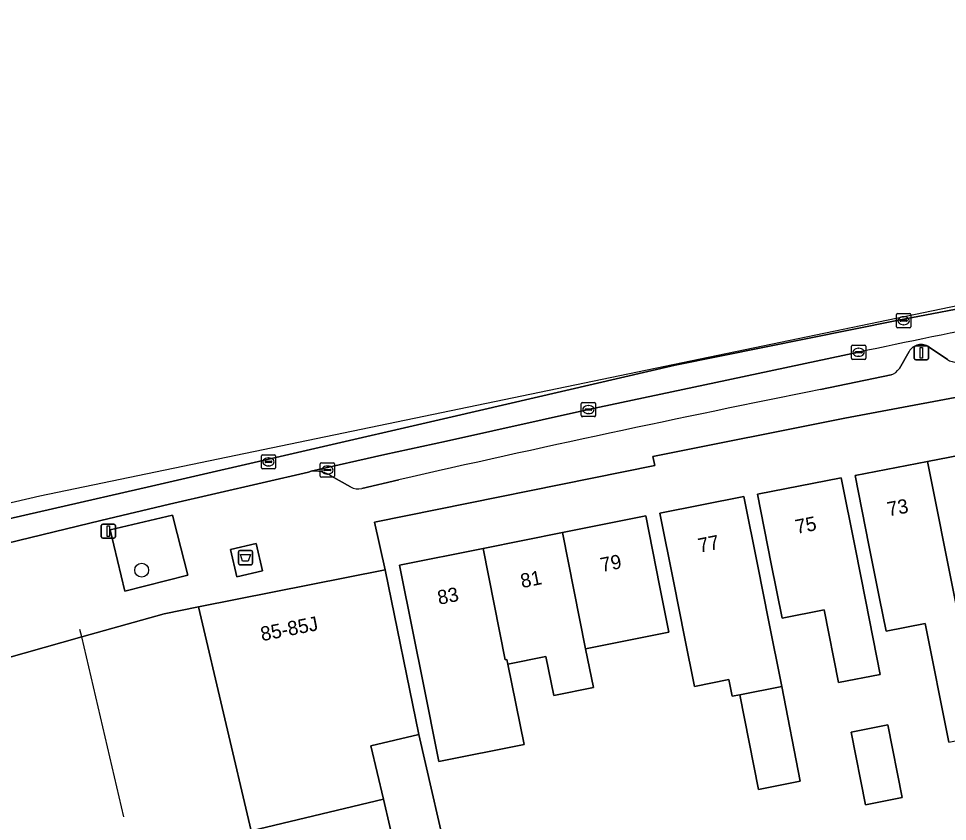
# Model space of a CAD drawing. Extents: x 159053 to 160042, y 380449 to 381423.
# Drawn here: x 159303.5 to 159368.8, y 381251.2 to 381307.7 of the extents above; entities that cross this region are included whole.
import ezdxf

# ---------------------------------------------------------------- set-up
doc = ezdxf.new("R2010")
doc.units = 0
for name, color, linetype in [('IMGEO_Afval_apart_plaats', 7, 'Continuous'), ('IMGEO_Boom', 7, 'Continuous'), ('IMGEO_Erf', 7, 'Continuous'), ('IMGEO_Groenvoorziening', 7, 'Continuous'), ('IMGEO_Kolk', 7, 'Continuous'), ('IMGEO_Lichtmast', 7, 'Continuous'), ('IMGEO_Lijnafwatering', 7, 'Continuous'), ('IMGEO_Muur', 7, 'Continuous'), ('IMGEO_Pand', 7, 'Continuous'), ('IMGEO_Pand_nummerreeks', 7, 'Continuous'), ('IMGEO_Parkeervlak_open', 7, 'Continuous'), ('IMGEO_Rijbaan_lokaal_gesloten', 7, 'Continuous'), ('IMGEO_Rioolput', 7, 'Continuous'), ('IMGEO_Voetpad_gesloten', 7, 'Continuous'), ('IMGEO_Voetpad_open', 7, 'Continuous')]:
    doc.layers.add(name, color=color, linetype=linetype)

msp = doc.modelspace()

# ---------------------------------------------------------------- linework, layer by layer
at = {"layer": 'IMGEO_Afval_apart_plaats'}
for p, q in [((159318.948, 381269.333), (159318.948, 381270.133)), ((159318.948, 381270.133), (159318.948, 381269.333)), ((159319.048, 381270.233), (159319.838, 381270.233)), ((159319.838, 381270.233), (159319.048, 381270.233)), ((159319.938, 381270.133), (159319.938, 381269.333)), ((159319.938, 381269.333), (159319.938, 381270.133)), ((159319.838, 381269.233), (159319.048, 381269.233)), ((159319.048, 381269.233), (159319.838, 381269.233))]:
    msp.add_line(p, q, dxfattribs=at)
msp.add_lwpolyline([(159319.091, 381269.947), (159319.795, 381269.947), (159319.646, 381269.477), (159319.24, 381269.477), (159319.091, 381269.947)], dxfattribs=at)
for centre, start, end in [((159319.048, 381270.133), 90, 180), ((159319.048, 381270.133), 90, 180), ((159319.838, 381270.133), 0, 90), ((159319.838, 381270.133), 360, 90), ((159319.048, 381269.333), 180, 270), ((159319.048, 381269.333), 180, 270), ((159319.838, 381269.333), 270, 0), ((159319.838, 381269.333), 270, 0)]:
    msp.add_arc(centre, 0.1, start, end, dxfattribs=at)
at = {"layer": 'IMGEO_Boom'}
msp.add_circle((159312.144, 381268.844), 0.489, dxfattribs=at)
at = {"layer": 'IMGEO_Erf'}
for points in [[(159372.748, 381281.64), (159361.621, 381279.542), (159348.106, 381276.85), (159348.239, 381276.226), (159328.524, 381272.219), (159329.274, 381268.861), (159331.639, 381257.276), (159333.927, 381247.389)], [(159368.917, 381256.741), (159367.253, 381265.105), (159364.512, 381264.56), (159364.055, 381266.859), (159363.308, 381270.619), (159362.333, 381275.523), (159367.434, 381276.5), (159372.148, 381277.402)], [(159302.42, 381231.94), (159306.53, 381233.056), (159309.233, 381233.678), (159311.936, 381234.3), (159314.638, 381234.923), (159317.341, 381235.545), (159320.044, 381236.167), (159322.747, 381236.789), (159325.45, 381237.411), (159328.152, 381238.034), (159330.855, 381238.656), (159333.558, 381239.278), (159335.696, 381239.745), (159335.393, 381241.057), (159333.927, 381247.389), (159331.639, 381257.276), (159328.274, 381256.478), (159329.145, 381252.739), (159331.839, 381241.179), (159319.072, 381238.181), (159296.805, 381232.95)]]:
    msp.add_lwpolyline(points, dxfattribs=at)
for points in [[(159364.102, 381261.517), (159361.169, 381260.934), (159360.148, 381266.065), (159357.199, 381265.479), (159356.44, 381269.294), (159355.465, 381274.198), (159361.353, 381275.344), (159362.328, 381270.44), (159363.082, 381266.648)], [(159357.175, 381260.671), (159358.459, 381253.996), (159355.543, 381253.416), (159354.217, 381260.083), (159353.691, 381259.978), (159353.459, 381261.145), (159351.028, 381260.662), (159350.336, 381264.145), (159349.578, 381267.961), (159348.603, 381272.865), (159354.516, 381274.04), (159355.491, 381269.137), (159356.25, 381265.321)], [(159343.919, 381260.585), (159341.131, 381260.031), (159340.588, 381262.762), (159337.903, 381262.228), (159339.06, 381256.577), (159333.051, 381255.382), (159331.915, 381261.038), (159331.262, 381264.29), (159330.287, 381269.194), (159336.159, 381270.375), (159341.749, 381271.499), (159347.608, 381272.677), (159348.583, 381267.773), (159349.237, 381264.481), (159343.376, 381263.316)], [(159317.704, 381243.763), (159321.22, 381244.59), (159319.836, 381250.492), (159316.137, 381266.263), (159313.719, 381265.781), (159307.925, 381264.149), (159299.807, 381261.863), (159303.648, 381245.607), (159304.801, 381240.729)], [(159365.638, 381252.845), (159363.07, 381252.335), (159362.056, 381257.44), (159364.642, 381257.955)]]:
    msp.add_lwpolyline(points, close=True, dxfattribs=at)
at = {"layer": 'IMGEO_Groenvoorziening'}
msp.add_lwpolyline([(159314.303, 381272.717), (159309.931, 381271.687), (159310.96, 381267.369), (159315.389, 381268.488), (159314.636, 381271.42)], close=True, dxfattribs=at)
at = {"layer": 'IMGEO_Kolk'}
for p, q in [((159362.081, 381283.761), (159362.081, 381284.613)), ((159362.156, 381284.687), (159363.008, 381284.687)), ((159362.569, 381284.467), (159362.594, 381284.467)), ((159363.082, 381284.613), (159363.082, 381283.761)), ((159362.34, 381284.181), (159362.34, 381284.193)), ((159362.778, 381284.144), (159362.38, 381284.144)), ((159362.383, 381284.23), (159362.781, 381284.23)), ((159362.592, 381283.907), (159362.567, 381283.907)), ((159362.824, 381284.193), (159362.824, 381284.181)), ((159363.008, 381283.687), (159362.156, 381283.687)), ((159343.074, 381279.728), (159343.074, 381280.58)), ((159343.149, 381280.654), (159344.001, 381280.654)), ((159344.075, 381280.58), (159344.075, 381279.728)), ((159343.333, 381280.148), (159343.333, 381280.16)), ((159343.771, 381280.111), (159343.373, 381280.111)), ((159343.376, 381280.197), (159343.774, 381280.197)), ((159343.585, 381279.874), (159343.56, 381279.874)), ((159343.562, 381280.434), (159343.587, 381280.434)), ((159343.817, 381280.16), (159343.817, 381280.148)), ((159344.001, 381279.654), (159343.149, 381279.654)), ((159324.709, 381275.471), (159324.709, 381276.323)), ((159324.784, 381276.397), (159325.636, 381276.397)), ((159325.011, 381275.94), (159325.409, 381275.94)), ((159325.197, 381276.177), (159325.222, 381276.177)), ((159325.71, 381276.323), (159325.71, 381275.471)), ((159325.636, 381275.397), (159324.784, 381275.397)), ((159324.968, 381275.891), (159324.968, 381275.903)), ((159325.406, 381275.854), (159325.008, 381275.854)), ((159325.22, 381275.617), (159325.195, 381275.617)), ((159325.452, 381275.903), (159325.452, 381275.891))]:
    msp.add_line(p, q, dxfattribs=at)
for points in [[(159362.081, 381283.761), (159362.081, 381284.613)], [(159362.156, 381284.687), (159363.008, 381284.687)], [(159363.082, 381284.613), (159363.082, 381283.761)], [(159363.008, 381283.687), (159362.156, 381283.687)], [(159343.074, 381279.728), (159343.074, 381280.58)], [(159343.149, 381280.654), (159344.001, 381280.654)], [(159344.075, 381280.58), (159344.075, 381279.728)], [(159344.001, 381279.654), (159343.149, 381279.654)], [(159324.709, 381275.471), (159324.709, 381276.323)], [(159324.784, 381276.397), (159325.636, 381276.397)], [(159325.71, 381276.323), (159325.71, 381275.471)], [(159325.636, 381275.397), (159324.784, 381275.397)]]:
    msp.add_lwpolyline(points, dxfattribs=at)
for centre, radius, start, end in [((159362.158, 381284.611), 0.0765, 91.55205, 178.44795), ((159362.158, 381284.611), 0.0765, 91.55205, 178.44795), ((159363.006, 381284.611), 0.0765, 1.55205, 88.44795), ((159363.006, 381284.611), 0.0765, 1.55205, 88.44795), ((159362.158, 381283.763), 0.0765, 181.55205, 268.44795), ((159362.158, 381283.763), 0.0765, 181.55205, 268.44795), ((159362.38, 381284.19), 0.0403, 85.87752, 175.75265), ((159362.377, 381284.18), 0.0366, 178.93798, 274.71019), ((159362.781, 381284.187), 0.043, 264.86636, 352.45326), ((159362.785, 381284.192), 0.0386, 1.73085, 96.63898), ((159363.006, 381283.763), 0.0765, 271.55205, 358.44795), ((159363.006, 381283.763), 0.0765, 271.55205, 358.44795), ((159343.151, 381280.578), 0.0765, 91.55205, 178.44795), ((159343.151, 381280.578), 0.0765, 91.55205, 178.44795), ((159343.999, 381280.578), 0.0765, 1.55205, 88.44795), ((159343.999, 381280.578), 0.0765, 1.55205, 88.44795), ((159343.373, 381280.157), 0.0403, 85.87752, 175.75265), ((159343.37, 381280.147), 0.0366, 178.93798, 274.71019), ((159343.774, 381280.154), 0.043, 264.86636, 352.45326), ((159343.778, 381280.159), 0.0386, 1.73085, 96.63898), ((159343.151, 381279.73), 0.0765, 181.55205, 268.44795), ((159343.151, 381279.73), 0.0765, 181.55205, 268.44795), ((159343.999, 381279.73), 0.0765, 271.55205, 358.44795), ((159343.999, 381279.73), 0.0765, 271.55205, 358.44795), ((159324.786, 381276.321), 0.0765, 91.55205, 178.44795), ((159324.786, 381276.321), 0.0765, 91.55205, 178.44795), ((159325.008, 381275.9), 0.0403, 85.87752, 175.75265), ((159325.413, 381275.902), 0.0386, 1.73085, 96.63898), ((159325.634, 381276.321), 0.0765, 1.55205, 88.44795), ((159325.634, 381276.321), 0.0765, 1.55205, 88.44795), ((159324.786, 381275.473), 0.0765, 181.55205, 268.44795), ((159324.786, 381275.473), 0.0765, 181.55205, 268.44795), ((159325.005, 381275.89), 0.0366, 178.93798, 274.71019), ((159325.409, 381275.897), 0.043, 264.86636, 352.45326), ((159325.634, 381275.473), 0.0765, 271.55205, 358.44795), ((159325.634, 381275.473), 0.0765, 271.55205, 358.44795)]:
    msp.add_arc(centre, radius, start, end, dxfattribs=at)
for centre, major_axis, ratio, start_param, end_param in [((159362.568, 381284.187), (-0.387, 0.002), 0.722429, 4.712389, 7.853982), ((159362.593, 381284.187), (-0.39, 0.002), 0.717154, 1.570796, 4.712389), ((159343.561, 381280.154), (-0.387, 0.002), 0.722429, 4.712389, 7.853982), ((159343.586, 381280.154), (-0.39, 0.002), 0.717154, 1.570796, 4.712389), ((159325.196, 381275.897), (-0.387, 0.002), 0.722429, 4.712389, 7.853982), ((159325.221, 381275.897), (-0.39, 0.002), 0.717154, 1.570796, 4.712389)]:
    msp.add_ellipse(centre, major_axis=major_axis, ratio=ratio, start_param=start_param, end_param=end_param, dxfattribs=at)
at = {"layer": 'IMGEO_Lichtmast'}
for p, q in [((159366.498, 381283.751), (159366.498, 381284.551)), ((159366.498, 381284.551), (159366.498, 381283.751)), ((159366.598, 381284.651), (159367.388, 381284.651)), ((159367.388, 381284.651), (159366.598, 381284.651)), ((159367.488, 381284.551), (159367.488, 381283.751)), ((159367.488, 381283.751), (159367.488, 381284.551)), ((159367.388, 381283.651), (159366.598, 381283.651)), ((159366.598, 381283.651), (159367.388, 381283.651)), ((159309.303, 381271.193), (159309.303, 381271.993)), ((159309.303, 381271.993), (159309.303, 381271.193)), ((159309.403, 381272.093), (159310.193, 381272.093)), ((159310.193, 381272.093), (159309.403, 381272.093)), ((159310.293, 381271.993), (159310.293, 381271.193)), ((159310.293, 381271.193), (159310.293, 381271.993)), ((159310.193, 381271.093), (159309.403, 381271.093)), ((159309.403, 381271.093), (159310.193, 381271.093))]:
    msp.add_line(p, q, dxfattribs=at)
for points in [[(159366.918, 381284.526), (159367.068, 381284.526), (159367.068, 381283.776), (159366.918, 381283.776), (159366.918, 381284.526)], [(159309.723, 381271.968), (159309.873, 381271.968), (159309.873, 381271.218), (159309.723, 381271.218), (159309.723, 381271.968)]]:
    msp.add_lwpolyline(points, dxfattribs=at)
for centre, start, end in [((159366.598, 381284.551), 90, 180), ((159366.598, 381284.551), 90, 180), ((159367.388, 381284.551), 0, 90), ((159367.388, 381284.551), 360, 90), ((159366.598, 381283.751), 180, 270), ((159366.598, 381283.751), 180, 270), ((159367.388, 381283.751), 270, 0), ((159367.388, 381283.751), 270, 0), ((159309.403, 381271.993), 90, 180), ((159309.403, 381271.993), 90, 180), ((159310.193, 381271.993), 0, 90), ((159310.193, 381271.993), 360, 90), ((159309.403, 381271.193), 180, 270), ((159309.403, 381271.193), 180, 270), ((159310.193, 381271.193), 270, 0), ((159310.193, 381271.193), 270, 0)]:
    msp.add_arc(centre, 0.1, start, end, dxfattribs=at)
at = {"layer": 'IMGEO_Lijnafwatering'}
msp.add_lwpolyline([(159310.887, 381251.483), (159307.925, 381264.149), (159307.801, 381264.679)], dxfattribs=at)
at = {"layer": 'IMGEO_Muur'}
msp.add_lwpolyline([(159333.927, 381247.389), (159331.639, 381257.276)], dxfattribs=at)
at = {"layer": 'IMGEO_Pand'}
for points in [[(159373.123, 381272.499), (159372.148, 381277.402), (159367.434, 381276.5), (159371.276, 381257.21), (159372.49, 381251.115), (159372.684, 381250.141), (159373.269, 381247.204), (159378.574, 381248.24), (159377.823, 381252.401), (159377.639, 381253.422), (159374.787, 381252.855), (159371.7, 381268.379), (159373.857, 381268.808)], [(159367.434, 381276.5), (159362.333, 381275.523), (159363.308, 381270.619), (159364.055, 381266.859), (159364.512, 381264.56), (159367.253, 381265.105), (159368.917, 381256.741), (159371.276, 381257.21)], [(159362.328, 381270.44), (159361.353, 381275.344), (159355.465, 381274.198), (159356.44, 381269.294), (159357.199, 381265.479), (159360.148, 381266.065), (159361.169, 381260.934), (159364.102, 381261.517), (159363.082, 381266.648)], [(159355.491, 381269.137), (159354.516, 381274.04), (159348.603, 381272.865), (159349.578, 381267.961), (159350.336, 381264.145), (159351.028, 381260.662), (159353.459, 381261.145), (159353.691, 381259.978), (159354.217, 381260.083), (159357.175, 381260.671), (159356.25, 381265.321)], [(159341.749, 381271.499), (159343.376, 381263.316), (159349.237, 381264.481), (159348.583, 381267.773), (159347.608, 381272.677)], [(159341.749, 381271.499), (159336.159, 381270.375), (159337.719, 381262.533), (159337.836, 381262.556), (159337.903, 381262.228), (159340.588, 381262.762), (159341.131, 381260.031), (159343.919, 381260.585), (159343.376, 381263.316)], [(159336.159, 381270.375), (159330.287, 381269.194), (159331.262, 381264.29), (159331.915, 381261.038), (159333.051, 381255.382), (159339.06, 381256.577), (159337.903, 381262.228), (159337.836, 381262.556), (159337.719, 381262.533)], [(159329.145, 381252.739), (159328.274, 381256.478), (159331.639, 381257.276), (159329.274, 381268.861), (159316.137, 381266.263), (159319.836, 381250.492)], [(159357.175, 381260.671), (159354.217, 381260.083), (159355.543, 381253.416), (159358.459, 381253.996)], [(159365.638, 381252.845), (159364.642, 381257.955), (159362.056, 381257.44), (159363.07, 381252.335)], [(159317.704, 381243.763), (159319.072, 381238.181), (159331.839, 381241.179), (159329.145, 381252.739), (159319.836, 381250.492), (159321.22, 381244.59)]]:
    msp.add_lwpolyline(points, close=True, dxfattribs=at)
at = {"layer": 'IMGEO_Parkeervlak_open'}
for points in [[(159367.539, 381284.555), (159368.829, 381283.683)], [(159362.578, 381284.188), (159352.526, 381282.053), (159343.57, 381280.155), (159333.592, 381277.92), (159329.257, 381276.996), (159324.077, 381275.807)], [(159365.448, 381283.033), (159366.132, 381284.241)], [(159359.911, 381281.567), (159364.869, 381282.594)], [(159325.457, 381275.493), (159326.829, 381274.707)], [(159327.635, 381274.593), (159330.237, 381275.212)]]:
    msp.add_lwpolyline(points, dxfattribs=at)
for centre, radius, start, end in [((159448.885, 380882.783), 410.578, 99.19224, 102.13455), ((159366.976, 381283.767), 0.968, 54.46206, 150.69902), ((159369.384, 381284.438), 0.938, 233.66882, 278.06254), ((159364.409, 381283.802), 1.293, 290.84748, 323.49161), ((159592.134, 380124.771), 1179.875, 101.351044, 102.824756), ((159324.313, 381273.654), 2.166, 58.10895, 96.2538), ((159327.399, 381275.83), 1.259, 243.08926, 280.80981)]:
    msp.add_arc(centre, radius, start, end, dxfattribs=at)
at = {"layer": 'IMGEO_Rijbaan_lokaal_gesloten'}
for points in [[(159239.894, 381249.365), (159249.857, 381253.978), (159259.538, 381258.444), (159265.788, 381261.312), (159272.321, 381263.757), (159279.511, 381266.107), (159286.044, 381267.988), (159291.683, 381269.587), (159298.874, 381271.561), (159312.832, 381274.758), (159333.98, 381279.647), (159349.677, 381283.267), (159365.28, 381286.417), (159378.533, 381288.955), (159392.632, 381291.353), (159430.464, 381297.936), (159461.669, 381303.342), (159467.508, 381304.266), (159466.939, 381307.675), (159466.939, 381307.675), (159304.99, 381274.052), (159275.62, 381267.231), (159244.676, 381253.591), (159236.466, 381249.451)], [(159419.841, 381294.411), (159420.34, 381294.51), (159429.747, 381296.124), (159446.722, 381299.097), (159463.425, 381301.996), (159467.778, 381302.646), (159467.508, 381304.266), (159461.669, 381303.342), (159430.464, 381297.936), (159392.632, 381291.353), (159378.533, 381288.955), (159365.28, 381286.417), (159349.677, 381283.267), (159333.98, 381279.647), (159312.832, 381274.758), (159298.874, 381271.561), (159291.683, 381269.587), (159286.044, 381267.988), (159279.511, 381266.107), (159272.321, 381263.757), (159265.788, 381261.312), (159259.538, 381258.444), (159249.857, 381253.978), (159239.894, 381249.365)], [(159282.899, 381265.526), (159290.99, 381267.825), (159291.758, 381268.073), (159301.823, 381270.543), (159309.275, 381272.339), (159314.091, 381273.487), (159323.869, 381275.756), (159324.077, 381275.807), (159329.257, 381276.996), (159333.592, 381277.92), (159343.57, 381280.155), (159352.526, 381282.053), (159362.578, 381284.188)]]:
    msp.add_lwpolyline(points, dxfattribs=at)
msp.add_arc((159448.885, 380882.783), 410.578, 99.19224, 102.13455, dxfattribs=at)
at = {"layer": 'IMGEO_Rioolput'}
for p, q in [((159365.249, 381285.982), (159365.249, 381286.834)), ((159365.324, 381286.908), (159366.176, 381286.908)), ((159365.508, 381286.402), (159365.508, 381286.414)), ((159365.551, 381286.451), (159365.949, 381286.451)), ((159365.737, 381286.688), (159365.762, 381286.688)), ((159365.992, 381286.414), (159365.992, 381286.402)), ((159366.25, 381286.834), (159366.25, 381285.982)), ((159366.176, 381285.908), (159365.324, 381285.908)), ((159365.946, 381286.365), (159365.548, 381286.365)), ((159365.76, 381286.128), (159365.735, 381286.128)), ((159320.563, 381276.047), (159320.563, 381276.899)), ((159320.638, 381276.973), (159321.49, 381276.973)), ((159321.051, 381276.753), (159321.076, 381276.753)), ((159321.564, 381276.899), (159321.564, 381276.047)), ((159321.49, 381275.973), (159320.638, 381275.973)), ((159320.822, 381276.467), (159320.822, 381276.479)), ((159321.26, 381276.43), (159320.862, 381276.43)), ((159320.865, 381276.516), (159321.263, 381276.516)), ((159321.074, 381276.193), (159321.049, 381276.193)), ((159321.306, 381276.479), (159321.306, 381276.467))]:
    msp.add_line(p, q, dxfattribs=at)
for points in [[(159365.249, 381285.982), (159365.249, 381286.834)], [(159365.324, 381286.908), (159366.176, 381286.908)], [(159366.25, 381286.834), (159366.25, 381285.982)], [(159366.176, 381285.908), (159365.324, 381285.908)], [(159320.563, 381276.047), (159320.563, 381276.899)], [(159320.638, 381276.973), (159321.49, 381276.973)], [(159321.564, 381276.899), (159321.564, 381276.047)], [(159321.49, 381275.973), (159320.638, 381275.973)]]:
    msp.add_lwpolyline(points, dxfattribs=at)
for centre, radius, start, end in [((159365.326, 381286.832), 0.0765, 91.55205, 178.44795), ((159365.326, 381286.832), 0.0765, 91.55205, 178.44795), ((159365.548, 381286.411), 0.0403, 85.87752, 175.75265), ((159365.545, 381286.401), 0.0366, 178.93798, 274.71019), ((159365.949, 381286.408), 0.043, 264.86636, 352.45326), ((159365.953, 381286.413), 0.0386, 1.73085, 96.63898), ((159366.174, 381286.832), 0.0765, 1.55205, 88.44795), ((159366.174, 381286.832), 0.0765, 1.55205, 88.44795), ((159365.326, 381285.984), 0.0765, 181.55205, 268.44795), ((159365.326, 381285.984), 0.0765, 181.55205, 268.44795), ((159366.174, 381285.984), 0.0765, 271.55205, 358.44795), ((159366.174, 381285.984), 0.0765, 271.55205, 358.44795), ((159320.64, 381276.897), 0.0765, 91.55205, 178.44795), ((159320.64, 381276.897), 0.0765, 91.55205, 178.44795), ((159321.488, 381276.897), 0.0765, 1.55205, 88.44795), ((159321.488, 381276.897), 0.0765, 1.55205, 88.44795), ((159320.64, 381276.049), 0.0765, 181.55205, 268.44795), ((159320.64, 381276.049), 0.0765, 181.55205, 268.44795), ((159320.862, 381276.476), 0.0403, 85.87752, 175.75265), ((159320.859, 381276.466), 0.0366, 178.93798, 274.71019), ((159321.263, 381276.473), 0.043, 264.86636, 352.45326), ((159321.267, 381276.478), 0.0386, 1.73085, 96.63898), ((159321.488, 381276.049), 0.0765, 271.55205, 358.44795), ((159321.488, 381276.049), 0.0765, 271.55205, 358.44795)]:
    msp.add_arc(centre, radius, start, end, dxfattribs=at)
for centre, major_axis, ratio, start_param, end_param in [((159365.736, 381286.408), (-0.387, 0.002), 0.722429, 4.712389, 7.853982), ((159365.761, 381286.408), (-0.39, 0.002), 0.717154, 1.570796, 4.712389), ((159321.05, 381276.473), (-0.387, 0.002), 0.722429, 4.712389, 7.853982), ((159321.075, 381276.473), (-0.39, 0.002), 0.717154, 1.570796, 4.712389)]:
    msp.add_ellipse(centre, major_axis=major_axis, ratio=ratio, start_param=start_param, end_param=end_param, dxfattribs=at)
at = {"layer": 'IMGEO_Voetpad_gesloten'}
msp.add_lwpolyline([(159318.396, 381270.307), (159318.845, 381268.374), (159320.65, 381268.793), (159320.202, 381270.726)], close=True, dxfattribs=at)
at = {"layer": 'IMGEO_Voetpad_open'}
for points in [[(159299.807, 381261.863), (159307.925, 381264.149), (159313.719, 381265.781), (159316.137, 381266.263), (159329.274, 381268.861), (159328.524, 381272.219), (159348.239, 381276.226), (159348.106, 381276.85), (159361.621, 381279.542), (159372.748, 381281.64), (159372.989, 381281.685), (159373.821, 381277.736), (159374.075, 381277.79), (159380.012, 381278.963), (159385.839, 381280.115), (159391.666, 381281.266), (159397.494, 381282.418), (159403.321, 381283.569), (159409.148, 381284.721), (159415.064, 381285.89), (159415.097, 381285.726), (159415.481, 381285.794), (159420.183, 381286.629)], [(159368.829, 381283.683), (159367.539, 381284.555)], [(159366.132, 381284.241), (159365.448, 381283.033)], [(159364.869, 381282.594), (159359.911, 381281.567)], [(159324.077, 381275.807), (159323.869, 381275.756), (159314.091, 381273.487), (159309.275, 381272.339), (159301.823, 381270.543)], [(159326.829, 381274.707), (159325.457, 381275.493)], [(159330.237, 381275.212), (159327.635, 381274.593)]]:
    msp.add_lwpolyline(points, dxfattribs=at)
for points in [[(159315.389, 381268.488), (159310.96, 381267.369), (159309.931, 381271.687), (159314.303, 381272.717), (159314.636, 381271.42)], [(159318.396, 381270.307), (159320.202, 381270.726), (159320.65, 381268.793), (159318.845, 381268.374)]]:
    msp.add_lwpolyline(points, close=True, dxfattribs=at)
for centre, radius, start, end in [((159366.976, 381283.767), 0.968, 54.46206, 150.69902), ((159369.384, 381284.438), 0.938, 233.66882, 278.06254), ((159364.409, 381283.802), 1.293, 290.84748, 323.49161), ((159592.134, 380124.771), 1179.875, 101.351044, 102.824756), ((159324.313, 381273.654), 2.166, 58.10895, 96.2538), ((159327.399, 381275.83), 1.259, 243.08926, 280.80981)]:
    msp.add_arc(centre, radius, start, end, dxfattribs=at)

# ---------------------------------------------------------------- texts
at = {"layer": 'IMGEO_Pand_nummerreeks'}
for s, rotation, p in [('73', 10.84036, (159364.689, 381272.634)), ('75', 11.01225, (159358.225, 381271.393)), ('77', 11.24143, (159351.389, 381270.074)), ('79', 11.36972, (159344.515, 381268.71)), ('81', 11.36972, (159338.902, 381267.581)), ('83', 11.36972, (159333.06, 381266.406)), ('85-85J', 11.12218, (159320.61, 381263.847))]:
    msp.add_text(s, height=1, rotation=rotation, dxfattribs=at).set_placement(p)

doc.saveas('drawing.dxf')
